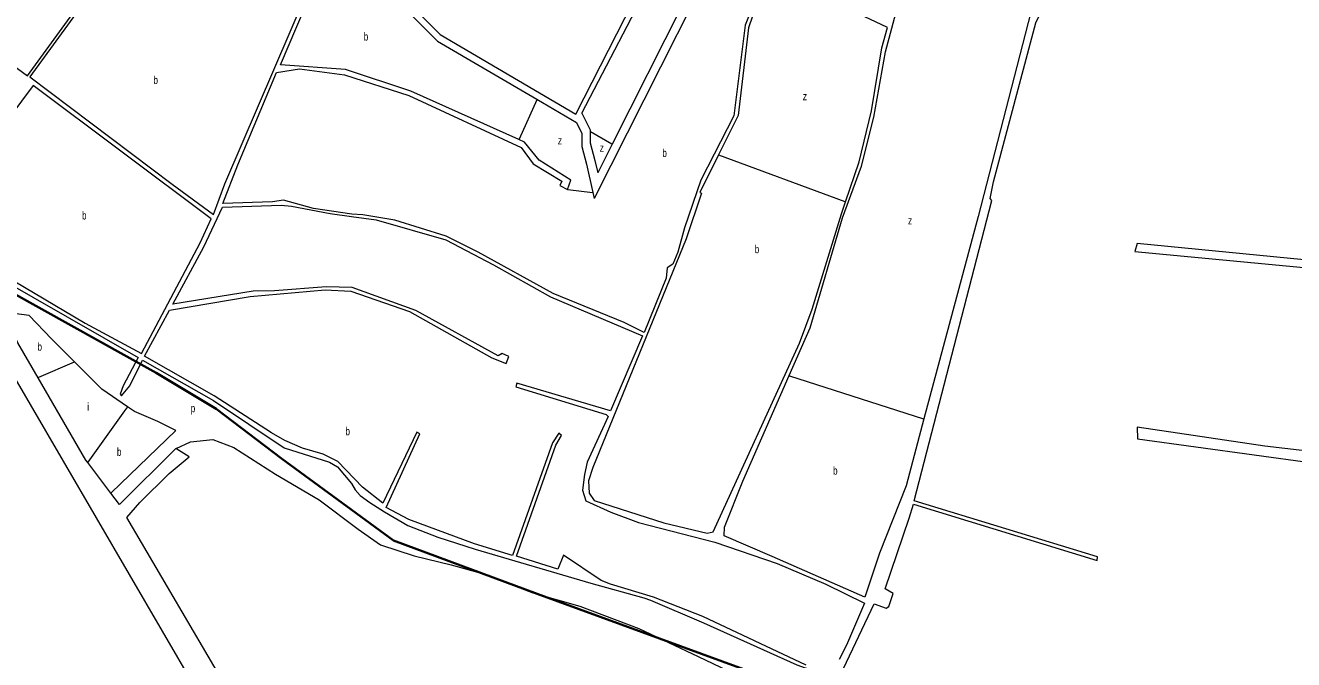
# Model space of a CAD drawing. Extents: x 639657 to 671642, y 222838 to 252123.
# Drawn here: x 647592 to 649177, y 247408 to 248201 of the extents above; entities that cross this region are included whole.
import ezdxf

# ---------------------------------------------------------------- set-up
doc = ezdxf.new("R2010")
doc.units = 0
doc.header["$LTSCALE"] = 4
for name, color, linetype, lineweight in [('1', 7, 'Continuous', 13), ('21', 7, 'Continuous', 13), ('57', 7, 'Continuous', 35)]:
    doc.layers.add(name, color=color, linetype=linetype, lineweight=lineweight)
doc.layers.add('7', color=7, linetype='Continuous')

msp = doc.modelspace()

# ---------------------------------------------------------------- linework, layer by layer
at = {"layer": '1'}
for p, q in [((648611.81, 247965.69), (648616.912, 247980.558)), ((647853.467, 247289.638), (647554.869, 247801.625))]:
    msp.add_line(p, q, dxfattribs=at)
for points in [[(648208.717, 248058.539), (648073.73, 248118.94), (647992.28, 248146.13), (647910.8, 248152.12), (647951.86, 248248.31), (647713.68, 248295.3), (647652.04, 248328.89), (647820.08, 248547.47), (647986.67, 248303.61), (647997.99, 248291.74), (648106.93, 248181.49), (648231.185, 248108.923), (648280.598, 248080.065)], [(648049.624, 248250.677), (648110.2, 248189.85), (648279.9, 248090.51), (648371.96, 248271.33), (648319.1, 248301.49), (648243.18, 248346.918), (648216.167, 248363.081), (648193.474, 248376.66), (648101.315, 248431.805), (648038.98, 248469.104)], [(648287.35, 248091.76), (648380.11, 248270.43), (648464.18, 248441.62), (648504.923, 248421.664)], [(648504.923, 248421.664), (648500.884, 248401.46), (648325.355, 248052.884), (648307.187, 248016.804)], [(648514.103, 248417.168), (648581.74, 248384.04), (648517.08, 248264.94), (648491.59, 248201.7), (648477.42, 248088.34), (648436.14, 248007.66), (648415.72, 247948.16), (648407.33, 247917.63), (648401.3, 247902.8), (648393.99, 247898.07), (648392.886, 247885.32), (648365.16, 247817.23), (648340.44, 247829.72), (648251.42, 247866.1), (648157.9, 247917.76), (648117.69, 247937.78), (648053.83, 247957.8), (648013.62, 247964.27)], [(648514.103, 248417.168), (648509.777, 248395.529), (648302.938, 247984.774)], [(648614.44, 247397.07), (648652.52, 247477.92), (648667.79, 247472.75), (648671.01, 247474.68), (648676.61, 247491.02), (648666.5, 247496.84), (648696.63, 247585.21), (648701.8, 247602.85), (648931.16, 247532.16), (648931.81, 247536.68), (648702.87, 247606.93), (648799.93, 247982.36), (648797.57, 247984.73), (648801.92, 248005.9), (648854.51, 248204.63), (648875.59, 248247.7), (648898.28, 248273.57), (648967.29, 248324.32)], [(648613.31, 247960.53), (648636.82, 248025.36), (648652.41, 248086.51), (648666.84, 248168.07), (648682.85, 248227.5), (648720.78, 248289.38), (648730.06, 248296.42), (648778.68, 248274.23), (648848.36, 248217.77), (648782.73, 247962.31), (648714.933, 247709.184)], [(648616.912, 247980.558), (648634.06, 248030.53), (648649.24, 248094.47), (648662.14, 248173.25), (648669.44, 248198.84), (648525.18, 248266.83), (648505.7, 248227.41), (648495.87, 248198.45), (648482.58, 248088.52), (648458.2, 248039.367)], [(648013.62, 247964.27), (648000.16, 247965.15), (647952.21, 247972.16), (647914.57, 247982.64), (647900.82, 247980.89), (647838.65, 247978.81), (647857.47, 248027.09), (647905.85, 248142.44), (647934.63, 248146.95), (647990.79, 248139.46), (648071.34, 248113.8), (648211.38, 248048.56), (648226.72, 248028.07), (648262.24, 248006.6), (648260.03, 248001.07), (648269.52, 247996.19)], [(648287.35, 248091.76), (648297.831, 248070.792), (648297.831, 248068.738)], [(648280.598, 248080.065), (648287.456, 248066.344), (648287.456, 248050.033), (648293.384, 248027.791), (648301.263, 247992.314), (648302.938, 247984.774)], [(648269.52, 247996.19), (648273.84, 248007.82), (648234.05, 248032.75), (648215.71, 248055.41), (648208.717, 248058.539)], [(648297.831, 248068.738), (648297.831, 248054.481), (648303.759, 248032.239), (648307.187, 248016.804)], [(648458.2, 248039.367), (648434.83, 247992.25), (648436.8, 247991.37), (648417.65, 247934.61), (648301.04, 247648.67), (648295.87, 247631.9), (648296.73, 247616.63), (648302.75, 247607.38), (648390.03, 247579.37), (648444, 247566.22), (648451.52, 247568.15), (648559.31, 247804.01), (648575.02, 247846.36), (648611.81, 247965.69)], [(648567.57, 247401.19), (648438.8, 247462.13), (648377.1, 247486.47), (648323.35, 247502.63), (648311.74, 247507.37), (648264.66, 247539.01), (648257.35, 247521.38), (648205.75, 247537.54), (648255.03, 247676.65), (648261.91, 247688.69), (648258.69, 247691.27), (648250.73, 247679.23), (648200.59, 247538.62), (648153.28, 247553.05), (648071.36, 247583.63), (648042.77, 247598.7), (648084.94, 247690.5), (648081.29, 247692.87), (648038.9, 247604.08), (648013.43, 247624.03), (647982.64, 247655.83), (647964.34, 247665.04), (647938.32, 247672.52), (647916.15, 247682.15), (647899.79, 247691.8), (647828.08, 247738.11), (647741.1, 247787.63), (647772.08, 247845.33), (647872.82, 247862.3), (647966.5, 247870.87), (647998.94, 247868.98), (648072.08, 247843.4), (648175.07, 247785.72), (648192.7, 247778.4), (648196.14, 247787.21), (648187.76, 247790.88), (648183.03, 247788.08), (648079.82, 247844.9), (648000.41, 247873.41), (647967.99, 247874.53), (647903.53, 247869.25), (647876.88, 247869.2), (647776.14, 247852.87), (647815.03, 247924.36), (647838.52, 247973.89), (647911.79, 247976.61), (647924.48, 247975.34), (647972.86, 247966.18), (647999.74, 247962.57), (648030.6, 247958.24), (648117.48, 247933.04), (648177.03, 247901.84), (648248.2, 247861.81), (648363.22, 247813.15), (648323.2, 247719.19), (648206.24, 247754.09), (648204.73, 247749.58), (648317.83, 247714.68), (648320.41, 247712.31), (648293.94, 247655.13), (648290.71, 247639.86), (648288.34, 247620.29), (648292.21, 247606.74), (648323.81, 247592.74), (648358, 247579.82), (648453.67, 247555.03), (648531.28, 247528.53), (648592.12, 247502.69), (648640.48, 247478.79), (648618.11, 247426.32), (648608.86, 247408.26)], [(648546.427, 247763.372), (648572.64, 247823.14), (648613.31, 247960.53)], [(649398.812, 247887.672), (648981.16, 247928.47), (648978.61, 247918.58), (649387.386, 247879.816)], [(647564.266, 247842.804), (647539.39, 247895.21), (647541.32, 247897.36), (647544.97, 247896.94), (647557.9, 247886.21), (647732.94, 247785.89), (647714.35, 247750.58), (647710.3, 247740.25), (647712.03, 247738.32), (647722.73, 247750.6), (647738.32, 247782.67)], [(647607.903, 247760.682), (647582.44, 247804.52), (647564.266, 247842.804)], [(647738.32, 247782.67), (647827.24, 247732.09), (647915.54, 247672.91), (647971.9, 247655.38), (647982.02, 247649.16), (647999.51, 247628.48), (648004.06, 247620.44), (648010.51, 247613.56), (648022.34, 247604.73), (648040.83, 247592.9), (648070.07, 247575.89), (648107.27, 247561.46), (648154.14, 247546.38), (648298.63, 247503.72), (648365.06, 247485.4), (648373.02, 247482.6), (648439.23, 247454.39), (648555.96, 247401.84), (648566.5, 247397.96), (648589.29, 247391.92), (648593.58, 247389.12), (648594.44, 247383.96), (648592.08, 247377.51), (648572.443, 247344.577)], [(647669.901, 247654.786), (647667.79, 247657.58), (647607.903, 247760.682)], [(648714.933, 247709.184), (648692.56, 247625.65), (648659.42, 247541.58), (648640.92, 247486.31), (648525.26, 247537.35), (648465.28, 247562.98), (648465.5, 247573.74), (648488.53, 247631.36), (648546.427, 247763.372)], [(649469.083, 247631.978), (649400.65, 247641.34), (649367.33, 247644.37), (649326.5, 247653.65), (649140.79, 247675.06), (648981.51, 247698.82), (648981.94, 247684.41), (649273.41, 247644.48), (649508.96, 247610.89), (649562.69, 247597.14), (649718.67, 247444.3), (649714.58, 247437.21), (649581.77, 247452.79), (649586.49, 247436.44), (649732.63, 247420.42), (649713.65, 247226.17), (649669.38, 247236.53), (649655.41, 247235.25), (649310.91, 247307.78), (649308.75, 247287.77)], [(647780.14, 247672.21), (647709.65, 247602.19), (647698.892, 247616.425), (647669.901, 247654.786)], [(648572.443, 247344.577), (648541.95, 247293.44), (648124.63, 246863.92), (648110.22, 246867.16), (648039.12, 247033.48), (648010.01, 247086.84), (647896.53, 247282.67), (647718.94, 247586.08), (647735.22, 247604.6), (647771.86, 247641.02), (647796.72, 247661.92), (647780.14, 247672.21)]]:
    msp.add_lwpolyline(points, dxfattribs=at)
for points in [[(647594.82, 248138.22), (647705.73, 248291.64), (647553.24, 248373.68), (647508.14, 248399.73), (647457.66, 248433.1), (647392.15, 248473.58), (647304.03, 248353.74), (647473.7, 248228.65), (647520.74, 248192.27)], [(647826.94, 247964.83), (647841.22, 248003.37), (647944.77, 248244.23), (647817.63, 248267.51), (647709.6, 248291.21), (647597.62, 248136.93), (647775.28, 248002.73)], [(647824.16, 247959.44), (647601.91, 248126.17), (647513.99, 248008.68), (647509.05, 248011.26), (647504.32, 248009.11), (647500.71, 247997.72), (647499.54, 247990.22), (647488.84, 247978.15), (647506.54, 247951.72), (647535.43, 247924.46), (647554.2, 247899.75), (647577.47, 247881.73), (647666.83, 247828.99), (647737.01, 247791.06), (647810.5, 247929.52)]]:
    msp.add_lwpolyline(points, close=True, dxfattribs=at)
at = {"layer": '21'}
for points in [[(648231.185, 248108.923), (648230.962, 248108.423), (648208.94, 248059.039), (648208.717, 248058.539)], [(648297.831, 248068.738), (648298.331, 248068.45), (648324.855, 248053.172), (648325.355, 248052.884)], [(648616.912, 247980.558), (648616.412, 247980.743), (648458.7, 248039.182), (648458.2, 248039.367)], [(648269.52, 247996.19), (648270.02, 247996.129), (648300.763, 247992.375), (648301.263, 247992.314)], [(647653.628, 247780.573), (647624.863, 247809.351), (647596.903, 247838.723), (647564.767, 247842.741), (647564.266, 247842.804)], [(647653.628, 247780.573), (647653.128, 247780.355), (647608.403, 247760.9), (647607.903, 247760.682)], [(647719.477, 247724.536), (647687.773, 247746.411), (647653.628, 247780.573)], [(648546.427, 247763.372), (648546.927, 247763.211), (648714.433, 247709.345), (648714.933, 247709.184)], [(647719.477, 247724.536), (647715.923, 247719.536), (647670.256, 247655.286), (647669.901, 247654.786)], [(647698.892, 247616.425), (647699.392, 247616.907), (647780.041, 247694.66), (647757.673, 247705.85), (647728.315, 247718.438), (647719.477, 247724.536)], [(647780.14, 247672.21), (647780.64, 247672.444), (647798.215, 247680.674), (647826.175, 247683.471), (647852.737, 247673.68), (647904.463, 247640.112), (647958.984, 247607.943), (648007.914, 247571.578), (648035.874, 247551.997), (648077.814, 247538.01), (648123.948, 247526.821), (648164.49, 247515.631), (648226.002, 247491.854), (648284.718, 247475.07), (648358.812, 247447.097), (648432.906, 247412.13), (648497.213, 247381.36), (648550.337, 247354.785), (648571.943, 247344.808), (648572.443, 247344.577)]]:
    msp.add_lwpolyline(points, dxfattribs=at)
at = {"layer": '57'}
msp.add_lwpolyline([(646265.657, 248653.328), (646389.863, 248639.521), (646477.266, 248609.605), (646589.971, 248552.073), (646734.877, 248471.529), (647061.491, 248278.224), (647163.271, 248216.665), (647259.875, 248152.23), (647339.229, 248101.602), (647408.232, 248049.824), (647482.985, 247954.322), (647514.036, 247907.146), (647576.139, 247866.874), (647755.547, 247766.769), (647830.3, 247721.895), (647911.954, 247659.761), (648052.26, 247557.355), (648231.667, 247490.619), (648489.278, 247396.267), (648760.69, 247274.301), (649178.158, 247093.652)], dxfattribs=at)

# ---------------------------------------------------------------- texts
at = {"layer": '7'}
for s, width, p in [('b', 0.75, (648014.892, 248182.35)), ('b', 0.75, (647752.112, 248128.02)), ('z', 0.8, (648563.49, 248107.79)), ('z', 0.8, (648257.338, 248052.545)), ('z', 0.8, (648309.761, 248043.454)), ('b', 0.75, (648388.075, 248036.793)), ('b', 0.75, (647662.853, 247958.615)), ('z', 0.8, (648694.898, 247952.545)), ('b', 0.75, (648503.463, 247916.525)), ('b', 0.75, (647607.206, 247794.58)), ('p', 0.75, (647798.731, 247717.653)), ('b', 0.75, (647992.051, 247688.9)), ('b', 0.75, (647706.464, 247663.105)), ('b', 0.75, (648601.394, 247639.617))]:
    msp.add_text(s, height=10, dxfattribs=dict(at, width=width)).set_placement(p)
msp.add_text('i', height=10, dxfattribs=at).set_placement((647668.984, 247719.605))

doc.saveas('drawing.dxf')
